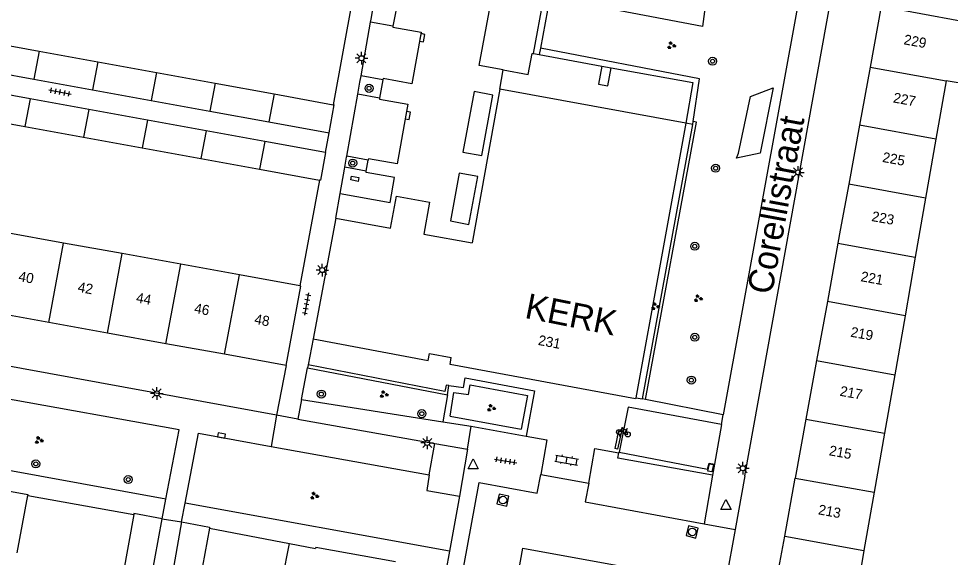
# Model space of a CAD drawing. Extents: x 132999 to 136000, y 398499 to 400501.
# Drawn here: x 133388.7 to 133481.1, y 399967.5 to 400021 of the extents above; entities that cross this region are included whole.
import ezdxf

# ---------------------------------------------------------------- set-up
doc = ezdxf.new("R2010")
doc.units = 0
for name, color, linetype in [('gg-afsc-hekwerk', 7, 'Continuous'), ('gg-afsc-muur', 7, 'Continuous'), ('gg-anno-huisnummerreeks BGT', 7, 'Continuous'), ('gg-anno-openbare ruimte label', 7, 'Continuous'), ('gg-bbg-bijgebouw', 7, 'Continuous'), ('gg-bbg-gedigitaliseerde bebouwing', 7, 'Continuous'), ('gg-bbg-gedigitaliseerde bijgebouw', 7, 'Continuous'), ('gg-bbg-hoofdgebouw', 7, 'Continuous'), ('gg-bbg-tussenscheiding', 7, 'Continuous'), ('gg-knt-verharding', 7, 'Continuous'), ('gg-knt-verharding nz', 7, 'Continuous'), ('gt-anno-naam bijzondere bebouwing', 7, 'Continuous'), ('gt-grn-groengrens', 7, 'Continuous'), ('gt-grn-vlakafsluiter', 7, 'Continuous'), ('gt-grn-weggrens', 7, 'Continuous'), ('gt-symb-boom', 7, 'Continuous'), ('gt-symb-fietsenrek', 7, 'Continuous'), ('gt-symb-groenvak', 7, 'Continuous'), ('gt-symb-klinker verharding', 7, 'Continuous'), ('gt-symb-kolk', 7, 'Continuous'), ('gt-symb-kolk center center', 7, 'Continuous'), ('gt-symb-lichtmast', 7, 'Continuous'), ('gt-symb-rioolschacht', 7, 'Continuous'), ('gt-symb-tegel verharding', 7, 'Continuous'), ('gt-symb-waterafsluiter', 7, 'Continuous')]:
    doc.layers.add(name, color=color, linetype=linetype)

# ---------------------------------------------------------------- blocks, each defined once
blk = doc.blocks.new('gt0-LMAST')
at = {"layer": 'gt-symb-lichtmast'}
for p, q in [((-0.182, 0.173), (-0.447, 0.438)), ((-0.005, 0.246), (-0.005, 0.621)), ((0.172, 0.173), (0.437, 0.438)), ((-0.255, -0.004), (-0.63, -0.004)), ((-0.182, -0.181), (-0.447, -0.446)), ((-0.005, -0.254), (-0.005, -0.629)), ((0.437, -0.446), (0.172, -0.181)), ((0.245, -0.004), (0.62, -0.004))]:
    blk.add_line(p, q, dxfattribs=at)
blk.add_circle((-0.005, -0.004), 0.25, dxfattribs=at)
blk = doc.blocks.new('gt0-BOOM')
at = {"layer": 'gt-symb-boom'}
for radius in [0.4, 0.2]:
    blk.add_circle((0, 0), radius, dxfattribs=at)
blk = doc.blocks.new('gt0-KOLK')
at = {"layer": 'gt-symb-kolk'}
blk.add_lwpolyline([(0, 0), (0.375, 0), (0.375, 0.4), (-0.375, 0.4), (-0.375, 0), (0, 0)], dxfattribs=at)
blk = doc.blocks.new('gt0-TEG1')
at = {"layer": 'gt-symb-tegel verharding'}
for p, q in [((-1.125, 0), (1.125, 0)), ((-0.9, -0.25), (-0.9, 0.25)), ((-0.45, -0.25), (-0.45, 0.25)), ((0, -0.25), (0, 0.25)), ((0.45, -0.25), (0.45, 0.25)), ((0.9, -0.25), (0.9, 0.25))]:
    blk.add_line(p, q, dxfattribs=at)
blk = doc.blocks.new('gt0-KOLKCC')
at = {"layer": 'gt-symb-kolk center center'}
blk.add_lwpolyline([(-0.375, 0.2), (0.375, 0.2), (0.375, -0.2), (-0.375, -0.2)], close=True, dxfattribs=at)
blk = doc.blocks.new('gt0-GRVAK')
at = {"layer": 'gt-symb-groenvak'}
for p, q in [((-0.11, 0.189), (-0.228, 0.24)), ((-0.182, 0.153), (0.088, 0.153)), ((-0.091, 0.211), (-0.156, 0.322)), ((-0.047, 0.214), (-0.047, 0.393)), ((-0.004, 0.211), (0.061, 0.322)), ((0.015, 0.189), (0.133, 0.24)), ((0.262, -0.052), (0.197, 0.059)), ((0.305, -0.049), (0.305, 0.13)), ((0.349, -0.052), (0.414, 0.059)), ((-0.245, -0.228), (-0.363, -0.177)), ((-0.318, -0.264), (-0.047, -0.264)), ((-0.226, -0.206), (-0.291, -0.095)), ((-0.183, -0.203), (-0.183, -0.024)), ((-0.139, -0.206), (-0.074, -0.095)), ((-0.12, -0.228), (-0.002, -0.177)), ((0.243, -0.074), (0.125, -0.023)), ((0.17, -0.11), (0.441, -0.11)), ((0.368, -0.074), (0.486, -0.023))]:
    blk.add_line(p, q, dxfattribs=at)
blk = doc.blocks.new('gt0-RS')
at = {"layer": 'gt-symb-rioolschacht'}
blk.add_lwpolyline([(-0.5, -0.5), (0.5, -0.5), (0.5, 0.5), (-0.5, 0.5)], close=True, dxfattribs=at)
blk.add_circle((0, 0), 0.375, dxfattribs=at)
blk = doc.blocks.new('gt0-WAFSL')
at = {"layer": 'gt-symb-waterafsluiter'}
for p, q in [((-0.5, -0.333), (0, 0.667)), ((0, 0.667), (0.5, -0.333)), ((0.5, -0.333), (-0.5, -0.333))]:
    blk.add_line(p, q, dxfattribs=at)
blk = doc.blocks.new('gt0-KL1')
at = {"layer": 'gt-symb-klinker verharding'}
for p, q in [((-1.15, 0.3), (1.15, 0.3)), ((-1, -0.3), (-1, 0.3)), ((-0.5, 0.3), (-0.5, 0.45)), ((0, -0.3), (0, 0.3)), ((0.5, 0.3), (0.5, 0.45)), ((1, -0.3), (1, 0.3)), ((-1.15, -0.3), (1.15, -0.3)), ((-0.5, -0.45), (-0.5, -0.3)), ((0.5, -0.45), (0.5, -0.3))]:
    blk.add_line(p, q, dxfattribs=at)
blk = doc.blocks.new('gt0-FREK')
at = {"layer": 'gt-symb-fietsenrek'}
for p, q in [((0.259, 0.762), (0.294, 0.823)), ((0.54, 0.335), (0.259, 0.762)), ((0.294, 0.823), (0.767, 0.714)), ((0.767, 0.714), (0.54, 0.335)), ((0.757, 0.841), (0.866, 0.816)), ((0.767, 0.714), (0.84, 0.822)), ((0.895, 0.252), (0.767, 0.714))]:
    blk.add_line(p, q, dxfattribs=at)
for points in [[(0.294, 0.823), (0.36, 0.937), (0.452, 0.935)], [(-0.124, 0), (-0.047, 0.312), (0.053, 0.312), (0.12, 0)], [(0.036, 0.476), (0.228, 0.708), (0.259, 0.762)], [(0.54, 0.335), (0.555, 0.305), (0.895, 0.252)]]:
    blk.add_lwpolyline(points, dxfattribs=at)
for centre in [(0.036, 0.476), (0.895, 0.252)]:
    blk.add_circle(centre, 0.252, dxfattribs=at)

msp = doc.modelspace()

# ---------------------------------------------------------------- linework, layer by layer
at = {"layer": 'gg-afsc-hekwerk'}
for p, q in [((133441.388, 400023.171), (133440.434, 400018.052)), ((133440.434, 400018.052), (133440.317, 400017.423)), ((133440.317, 400017.423), (133446.533, 400016.289)), ((133446.533, 400016.289), (133447.46, 400016.12))]:
    msp.add_line(p, q, dxfattribs=at)
msp.add_lwpolyline([(133447.46, 400016.12), (133455.545, 400014.645), (133454.86, 400010.62)], dxfattribs=at)
at = {"layer": 'gg-afsc-muur'}
for p, q in [((133421.801, 400022.997), (133419.881, 400012.457)), ((133418.501, 400004.978), (133417.577, 400000)), ((133417.577, 400000), (133416.551, 399994.478)), ((133417.339, 399986.365), (133431.198, 399983.685)), ((133431.198, 399983.685), (133431.344, 399984.588)), ((133389.572, 399973.681), (133400.091, 399971.791)), ((133407.591, 399970.451), (133415.529, 399968.93))]:
    msp.add_line(p, q, dxfattribs=at)
msp.add_lwpolyline([(133431.344, 399984.588), (133431.081, 399984.643), (133430.959, 399984.01), (133417.391, 399986.634)], dxfattribs=at)
at = {"layer": 'gg-bbg-bijgebouw'}
for p, q in [((133384.356, 400016.049), (133390.18, 400014.99)), ((133390.18, 400014.99), (133396.003, 400013.93)), ((133389.814, 400013.049), (133383.992, 400014.108)), ((133396.003, 400013.93), (133401.827, 400012.87)), ((133395.636, 400011.989), (133389.814, 400013.049)), ((133401.827, 400012.87), (133407.652, 400011.81)), ((133401.458, 400010.93), (133395.636, 400011.989)), ((133419.47, 400009.66), (133419.98, 400012.44)), ((133419.98, 400012.44), (133419.881, 400012.457)), ((133407.652, 400011.81), (133413.475, 400010.751)), ((133407.282, 400009.87), (133401.458, 400010.93)), ((133413.475, 400010.751), (133419.47, 400009.66)), ((133413.104, 400008.811), (133407.282, 400009.87)), ((133419.1, 400007.72), (133413.104, 400008.811)), ((133401.815, 399965.385), (133402.9, 399971.36)), ((133404.84, 399971.07), (133403.74, 399965.006))]:
    msp.add_line(p, q, dxfattribs=at)
for points in [[(133419.1, 400007.72), (133418.6, 400004.96), (133418.501, 400004.978)], [(133402.9, 399971.36), (133400.11, 399971.89), (133400.091, 399971.791)], [(133404.84, 399971.07), (133407.61, 399970.55), (133407.591, 399970.451)]]:
    msp.add_lwpolyline(points, dxfattribs=at)
at = {"layer": 'gg-bbg-gedigitaliseerde bebouwing'}
for p, q in [((133480.689, 400014.841), (133479.673, 400009.041)), ((133483.942, 400014.272), (133480.689, 400014.841)), ((133479.673, 400009.041), (133478.648, 400003.184)), ((133478.648, 400003.184), (133477.625, 399997.341)), ((133393.131, 399998.733), (133387.32, 399999.788)), ((133398.941, 399997.677), (133393.131, 399998.733)), ((133404.752, 399996.622), (133398.941, 399997.677)), ((133477.625, 399997.341), (133476.604, 399991.507)), ((133410.563, 399995.566), (133404.752, 399996.622)), ((133416.551, 399994.478), (133410.563, 399995.566)), ((133476.604, 399991.507), (133475.583, 399985.671)), ((133475.583, 399985.671), (133474.564, 399979.852)), ((133474.564, 399979.852), (133473.54, 399973.998)), ((133388.532, 399967.998), (133389.572, 399973.681)), ((133473.54, 399973.998), (133472.528, 399968.219)), ((133472.528, 399968.219), (133471.48, 399962.232))]:
    msp.add_line(p, q, dxfattribs=at)
at = {"layer": 'gg-bbg-gedigitaliseerde bijgebouw'}
for p, q in [((133384.876, 400018.826), (133390.702, 400017.766)), ((133390.702, 400017.766), (133396.528, 400016.706)), ((133396.528, 400016.706), (133402.354, 400015.646)), ((133402.354, 400015.646), (133408.181, 400014.586)), ((133408.181, 400014.586), (133414.008, 400013.526)), ((133414.008, 400013.526), (133419.881, 400012.457)), ((133383.477, 400011.357), (133389.296, 400010.297)), ((133389.296, 400010.297), (133395.117, 400009.237)), ((133395.117, 400009.237), (133400.935, 400008.177)), ((133400.935, 400008.177), (133406.755, 400007.117)), ((133406.755, 400007.117), (133412.575, 400006.057)), ((133412.575, 400006.057), (133418.501, 400004.978)), ((133400.091, 399971.791), (133399.03, 399965.932)), ((133407.591, 399970.451), (133406.51, 399964.495))]:
    msp.add_line(p, q, dxfattribs=at)
at = {"layer": 'gg-bbg-hoofdgebouw'}
for p, q in [((133474.23, 400022.24), (133473.13, 400016.189)), ((133474.23, 400022.24), (133482.107, 400020.791)), ((133473.13, 400016.189), (133472.083, 400010.434)), ((133436.4, 400013.99), (133433.647, 399998.747)), ((133454.86, 400010.62), (133436.4, 400013.99)), ((133454.86, 400010.62), (133449.893, 399983.385)), ((133472.083, 400010.434), (133471.018, 400004.58)), ((133420.128, 400001.203), (133417.891, 399989.221)), ((133469.954, 399998.726), (133468.897, 399992.921)), ((133415.22, 399986.58), (133416.65, 399994.46)), ((133416.65, 399994.46), (133416.551, 399994.478)), ((133468.897, 399992.921), (133467.832, 399987.067)), ((133391.664, 399990.856), (133385.853, 399991.911)), ((133397.475, 399989.801), (133391.664, 399990.856)), ((133403.286, 399988.746), (133397.475, 399989.801)), ((133409.096, 399987.692), (133403.286, 399988.746)), ((133415.22, 399986.58), (133409.096, 399987.692)), ((133467.832, 399987.067), (133466.777, 399981.262)), ((133466.777, 399981.262), (133465.711, 399975.408)), ((133464.665, 399969.653), (133465.711, 399975.408)), ((133463.56, 399963.58), (133464.665, 399969.653)), ((133414.406, 399963.07), (133415.529, 399968.93)), ((133415.529, 399968.93), (133418.131, 399968.431))]:
    msp.add_line(p, q, dxfattribs=at)
for points in [[(133471.018, 400004.58), (133470.185, 400000), (133469.954, 399998.726)], [(133420.128, 400001.203), (133425.571, 400000.214), (133426.146, 400003.374), (133429.444, 400002.772), (133428.87, 399999.615), (133433.647, 399998.747)], [(133417.891, 399989.221), (133429.305, 399987.081), (133429.429, 399987.77), (133431.594, 399987.379)], [(133449.893, 399983.385), (133449.87, 399983.26), (133431.47, 399986.69), (133431.594, 399987.379)], [(133381.73, 399975.21), (133389.59, 399973.78), (133389.572, 399973.681)], [(133426.04, 399967.09), (133418.15, 399968.53), (133418.131, 399968.431)]]:
    msp.add_lwpolyline(points, dxfattribs=at)
at = {"layer": 'gg-bbg-tussenscheiding'}
for p, q in [((133390.702, 400017.766), (133390.18, 400014.99)), ((133396.528, 400016.706), (133396.003, 400013.93)), ((133402.354, 400015.646), (133401.827, 400012.87)), ((133473.13, 400016.189), (133480.689, 400014.841)), ((133408.181, 400014.586), (133407.652, 400011.81)), ((133389.814, 400013.049), (133389.296, 400010.297)), ((133414.008, 400013.526), (133413.475, 400010.751)), ((133395.636, 400011.989), (133395.117, 400009.237)), ((133401.458, 400010.93), (133400.935, 400008.177)), ((133479.673, 400009.041), (133472.083, 400010.434)), ((133407.282, 400009.87), (133406.755, 400007.117)), ((133413.104, 400008.811), (133412.575, 400006.057)), ((133478.648, 400003.184), (133471.018, 400004.58)), ((133391.664, 399990.856), (133393.131, 399998.733)), ((133469.954, 399998.726), (133477.625, 399997.341)), ((133397.475, 399989.801), (133398.941, 399997.677)), ((133403.286, 399988.746), (133404.752, 399996.622)), ((133409.096, 399987.692), (133410.563, 399995.566)), ((133476.604, 399991.507), (133468.897, 399992.921)), ((133467.832, 399987.067), (133475.583, 399985.671)), ((133466.777, 399981.262), (133474.564, 399979.852)), ((133465.711, 399975.408), (133473.54, 399973.998)), ((133464.665, 399969.653), (133472.528, 399968.219))]:
    msp.add_line(p, q, dxfattribs=at)
at = {"layer": 'gg-knt-verharding'}
for p, q in [((133426.358, 400023.225), (133425.804, 400020.24)), ((133439.741, 400017.528), (133440.791, 400023.281)), ((133466.19, 400023.58), (133458.57, 399981.698)), ((133460.699, 399975.634), (133469.29, 400023.1)), ((133423.642, 400020.955), (133423.954, 400022.711)), ((133422.64, 400015.322), (133423.585, 400020.635)), ((133423.585, 400020.635), (133423.642, 400020.955)), ((133425.804, 400020.24), (133423.585, 400020.635)), ((133439.741, 400017.528), (133440.317, 400017.423)), ((133436.4, 400013.99), (133436.75, 400015.904)), ((133422.316, 400013.502), (133422.528, 400014.694)), ((133422.528, 400014.694), (133422.64, 400015.322)), ((133424.815, 400014.935), (133422.64, 400015.322)), ((133424.815, 400014.935), (133424.481, 400013.117)), ((133421.22, 400007.344), (133422.316, 400013.502)), ((133424.481, 400013.117), (133422.316, 400013.502)), ((133450.557, 399983.264), (133455.543, 400010.495)), ((133455.543, 400010.495), (133454.86, 400010.62)), ((133421.202, 400007.241), (133421.22, 400007.344)), ((133423.346, 400006.965), (133421.22, 400007.344)), ((133421.025, 400006.243), (133421.202, 400007.241)), ((133423.157, 400005.863), (133423.346, 400006.965)), ((133420.563, 400003.645), (133420.99, 400006.048)), ((133420.99, 400006.048), (133421.025, 400006.243)), ((133423.157, 400005.863), (133421.025, 400006.243)), ((133420.128, 400001.203), (133420.563, 400003.645)), ((133414.26, 399981.66), (133372.53, 399989.272)), ((133417.891, 399989.221), (133417.391, 399986.634)), ((133415.22, 399986.58), (133414.26, 399981.66)), ((133416.731, 399983.219), (133417.339, 399986.365)), ((133417.391, 399986.634), (133417.339, 399986.365)), ((133404.592, 399980.198), (133378.42, 399984.92)), ((133449.893, 399983.385), (133450.557, 399983.264)), ((133450.851, 399983.206), (133450.557, 399983.264)), ((133416.731, 399983.219), (133416.35, 399981.25)), ((133449.144, 399982.443), (133448.233, 399977.985)), ((133458.394, 399980.732), (133449.144, 399982.443)), ((133458.57, 399981.698), (133450.851, 399983.206)), ((133458.394, 399980.732), (133458.57, 399981.698)), ((133416.35, 399981.25), (133429.962, 399978.844)), ((133433.21, 399978.27), (133433.57, 399980.57)), ((133433.57, 399980.57), (133439.017, 399979.578)), ((133458.394, 399980.732), (133457.692, 399976.798)), ((133403.275, 399973.316), (133404.592, 399980.198)), ((133405.19, 399972.919), (133406.504, 399979.853)), ((133406.504, 399979.853), (133413.705, 399978.554)), ((133439.017, 399979.578), (133441.083, 399979.202)), ((133429.962, 399978.844), (133433.21, 399978.27)), ((133441.083, 399979.202), (133440.459, 399975.776)), ((133413.705, 399978.554), (133429.41, 399975.72)), ((133445.222, 399974.918), (133445.844, 399978.335)), ((133445.844, 399978.335), (133448.216, 399977.904)), ((133448.216, 399977.904), (133448.233, 399977.985)), ((133457.692, 399976.798), (133457.495, 399975.695)), ((133440.459, 399975.776), (133445.222, 399974.918)), ((133460.699, 399975.634), (133459.736, 399970.314)), ((133402.9, 399971.36), (133403.275, 399973.316)), ((133432.42, 399973.61), (133431.421, 399968.162)), ((133404.84, 399971.07), (133405.19, 399972.919)), ((133459.736, 399970.314), (133458.678, 399964.468)), ((133431.421, 399968.162), (133431.057, 399966.176))]:
    msp.add_line(p, q, dxfattribs=at)
for points in [[(133436.75, 400015.904), (133439.225, 400015.467), (133439.606, 400017.552), (133439.741, 400017.528)], [(133446.533, 400016.289), (133446.204, 400014.487), (133447.131, 400014.316), (133447.46, 400016.12)], [(133450.851, 399983.206), (133455.901, 400010.722), (133455.586, 400010.779)], [(133431.344, 399984.588), (133432.799, 399984.387), (133432.976, 399985.373), (133439.834, 399984.068), (133439.017, 399979.578)], [(133457.495, 399975.695), (133448.108, 399977.373), (133448.216, 399977.904)], [(133429.41, 399975.72), (133429.15, 399974.19), (133432.42, 399973.61)]]:
    msp.add_lwpolyline(points, dxfattribs=at)
at = {"layer": 'gg-knt-verharding nz'}
msp.add_line((133457.495, 399975.695), (133456.671, 399970.877), dxfattribs=at)
for points in [[(133436.75, 400015.904), (133434.366, 400016.337), (133435.805, 400024.201), (133435.891, 400024.185)], [(133425.804, 400020.24), (133425.79, 400020.164), (133428.609, 400019.641), (133427.673, 400014.542), (133424.839, 400015.065), (133424.815, 400014.935)], [(133435.721, 400013.399), (133433.851, 400013.765), (133432.748, 400007.756), (133434.621, 400007.416), (133435.721, 400013.399)], [(133424.481, 400013.117), (133424.461, 400013.013), (133427.281, 400012.495), (133427.075, 400011.412), (133426.223, 400006.586), (133423.367, 400007.084), (133423.346, 400006.965)], [(133420.563, 400003.645), (133425.517, 400002.764), (133425.958, 400005.219), (133423.133, 400005.728), (133423.157, 400005.863)], [(133434.209, 400005.338), (133432.367, 400005.676), (133431.502, 400000.92), (133433.344, 400000.582), (133434.209, 400005.338)], [(133448.222, 399980.1), (133448.492, 399980.042), (133448.076, 399978.277), (133447.842, 399978.334), (133448.222, 399980.1)], [(133428.29, 399951.087), (133429.909, 399950.79), (133434.37, 399974.975), (133440.118, 399973.919), (133440.459, 399975.776)], [(133445.222, 399974.918), (133444.878, 399973.044), (133456.671, 399970.877)], [(133437.814, 399963.671), (133438.686, 399968.454), (133451.593, 399966.12), (133450.712, 399961.329)]]:
    msp.add_lwpolyline(points, dxfattribs=at)
at = {"layer": 'gt-grn-groengrens'}
for p, q in [((133455.543, 400010.495), (133455.586, 400010.779)), ((133431.198, 399983.685), (133430.762, 399980.991)), ((133431.463, 399981.564), (133431.843, 399983.913)), ((133416.731, 399983.219), (133430.762, 399980.991)), ((133431.463, 399981.564), (133438.534, 399980.276)), ((133430.762, 399980.991), (133433.57, 399980.57)), ((133403.275, 399973.316), (133377.173, 399978.048)), ((133431.421, 399968.162), (133405.19, 399972.919))]:
    msp.add_line(p, q, dxfattribs=at)
for points in [[(133443.778, 400022.62), (133444.394, 400024.223), (133456.774, 400022.215), (133456.504, 400020.227), (133443.778, 400022.62)], [(133455.586, 400010.779), (133456.228, 400015.032), (133440.434, 400018.052)], [(133459.892, 400007.168), (133460.088, 400007.659), (133461.266, 400013.256), (133463.524, 400014.14), (133462.248, 400007.659), (133459.892, 400007.168)], [(133431.843, 399983.913), (133433.288, 399983.714), (133433.459, 399984.67), (133439.137, 399983.59), (133438.534, 399980.276)], [(133448.233, 399977.985), (133457.024, 399976.305), (133457.166, 399976.892), (133457.692, 399976.798)]]:
    msp.add_lwpolyline(points, dxfattribs=at)
at = {"layer": 'gt-grn-vlakafsluiter'}
msp.add_line((133433.21, 399978.27), (133432.42, 399973.61), dxfattribs=at)
at = {"layer": 'gt-grn-weggrens'}
for p, q in [((133419.1, 400007.72), (133419.47, 400009.66)), ((133414.26, 399981.66), (133413.705, 399978.554)), ((133416.35, 399981.25), (133414.26, 399981.66)), ((133429.41, 399975.72), (133429.962, 399978.844)), ((133402.9, 399971.36), (133404.84, 399971.07)), ((133456.671, 399970.877), (133459.736, 399970.314))]:
    msp.add_line(p, q, dxfattribs=at)

# ---------------------------------------------------------------- block references
at = {"layer": 'gt-symb-boom'}
for p in [(133457.51, 400016.772), (133423.434, 400014.084), (133421.814, 400006.663), (133457.813, 400006.154), (133455.745, 399998.413), (133455.747, 399989.385), (133455.405, 399985.129), (133418.698, 399983.747), (133428.67, 399981.799)]:
    msp.add_blockref('gt0-BOOM', p, dxfattribs=at)
at = {"layer": 'gt-symb-boom', "rotation": -10.25359802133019}
for p in [(133390.372, 399976.819), (133399.541, 399975.266)]:
    msp.add_blockref('gt0-BOOM', p, dxfattribs=at)
at = {"layer": 'gt-symb-fietsenrek'}
msp.add_blockref('gt0-FREK', (133448.204, 399979.495), dxfattribs=at)
at = {"layer": 'gt-symb-groenvak'}
for p in [(133453.409, 400018.337), (133456.064, 399993.242), (133451.814, 399992.449), (133424.892, 399983.721), (133435.537, 399982.365), (133390.668, 399979.165), (133417.992, 399973.643)]:
    msp.add_blockref('gt0-GRVAK', p, dxfattribs=at)
at = {"layer": 'gt-symb-klinker verharding', "rotation": -9.905079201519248}
msp.add_blockref('gt0-KL1', (133443.032, 399977.201), dxfattribs=at)
at = {"layer": 'gt-symb-kolk'}
for p, rotation in [((133428.519, 400019.137), -100.43476046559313), ((133427.075, 400011.412), -100.0009675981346), ((133408.75, 399979.453), -10.140793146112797)]:
    msp.add_blockref('gt0-KOLK', p, dxfattribs=dict(at, rotation=rotation))
at = {"layer": 'gt-symb-kolk center center'}
for p, rotation in [((133422.021, 400005.11), -11.165921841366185), ((133457.328, 399976.428), 77.3162706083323)]:
    msp.add_blockref('gt0-KOLKCC', p, dxfattribs=dict(at, rotation=rotation))
at = {"layer": 'gt-symb-lichtmast'}
for p in [(133422.682, 400017.072), (133465.992, 400005.74), (133418.8, 399996.05), (133402.378, 399983.818), (133429.215, 399978.904), (133460.506, 399976.386)]:
    msp.add_blockref('gt0-LMAST', p, dxfattribs=at)
at = {"layer": 'gt-symb-rioolschacht'}
for p, rotation in [((133436.717, 399973.23), 77.99329169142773), ((133455.49, 399970.067), -103.77214543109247)]:
    msp.add_blockref('gt0-RS', p, dxfattribs=dict(at, rotation=rotation))
at = {"layer": 'gt-symb-tegel verharding'}
for p, rotation in [((133392.78, 400013.707), -10.950434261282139), ((133417.228, 399992.679), -100.65836150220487), ((133436.981, 399977.115), -9.029198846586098)]:
    msp.add_blockref('gt0-TEG1', p, dxfattribs=dict(at, rotation=rotation))
at = {"layer": 'gt-symb-waterafsluiter'}
for p in [(133433.768, 399976.66), (133458.841, 399972.616)]:
    msp.add_blockref('gt0-WAFSL', p, dxfattribs=at)

# ---------------------------------------------------------------- texts
at = {"layer": 'gg-anno-huisnummerreeks BGT'}
for s, rotation, p in [('229', 349.7, (133476.424, 400018.458)), ('227', 349.7, (133475.375, 400012.69)), ('225', 349.7, (133474.301, 400006.787)), ('223', 349.7, (133473.234, 400000.924)), ('40', 349.7, (133388.603, 399994.969)), ('221', 349.7, (133472.149, 399994.954)), ('42', 349.7, (133394.482, 399993.902)), ('44', 349.7, (133400.261, 399992.853)), ('46', 349.7, (133406.035, 399991.805)), ('48', 349.7, (133412.003, 399990.722)), ('219', 349.7, (133471.146, 399989.448)), ('231', 349.5, (133440.15, 399988.63)), ('217', 349.7, (133470.081, 399983.588)), ('215', 349.7, (133469.007, 399977.684)), ('213', 349.7, (133467.94, 399971.822))]:
    msp.add_text(s, height=1, rotation=rotation, dxfattribs=at).set_placement(p)
at = {"layer": 'gg-anno-openbare ruimte label'}
msp.add_text('Corellistraat', height=2.5, rotation=79.5, dxfattribs=at).set_placement((133463.389, 399993.532))
at = {"layer": 'gt-anno-naam bijzondere bebouwing'}
msp.add_text('KERK', height=2.5, rotation=348.75747, dxfattribs=at).set_placement((133438.785, 399991.314))

doc.saveas('drawing.dxf')
